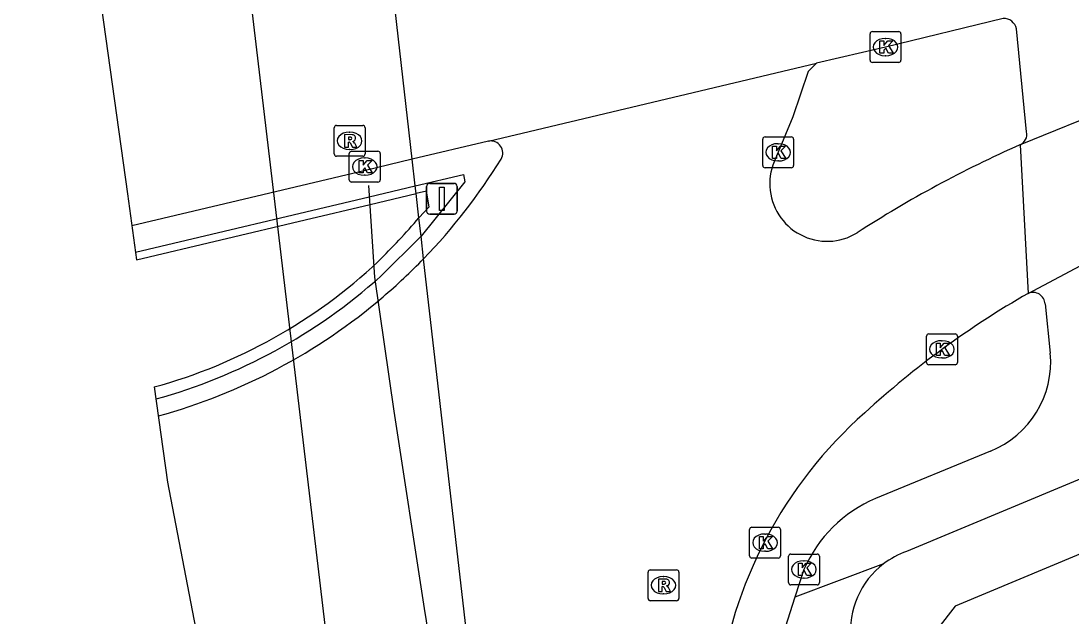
# Model space of a CAD drawing. Extents: x 159265 to 160143, y 383413 to 384319.
# Drawn here: x 159265.5 to 159299.53, y 383967.15 to 383986.45 of the extents above; entities that cross this region are included whole.
import ezdxf

# ---------------------------------------------------------------- set-up
doc = ezdxf.new("R2010")
doc.units = 0
for name, color, linetype in [('IMGEO_Dek', 7, 'Continuous'), ('IMGEO_Fietspad_gesloten', 7, 'Continuous'), ('IMGEO_Kolk', 7, 'Continuous'), ('IMGEO_Lijnafwatering', 7, 'Continuous'), ('IMGEO_Muur', 7, 'Continuous'), ('IMGEO_OVBaan_gesloten', 7, 'Continuous'), ('IMGEO_Portaal', 7, 'Continuous'), ('IMGEO_Rijbaan_lokaal_gesloten', 7, 'Continuous'), ('IMGEO_Rijbaan_regionaal_gesloten', 7, 'Continuous'), ('IMGEO_Rioolput', 7, 'Continuous'), ('IMGEO_Voetpad_open', 7, 'Continuous')]:
    doc.layers.add(name, color=color, linetype=linetype)

msp = doc.modelspace()

# ---------------------------------------------------------------- linework, layer by layer
at = {"layer": 'IMGEO_Dek'}
msp.add_lwpolyline([(159269.243, 383978.712), (159274.71, 383980.012), (159276.811, 383980.512), (159278.303, 383980.866), (159278.275, 383981.108), (159278.176, 383981.973), (159277.369, 383989.002), (159277.274, 383989.833), (159277.236, 383990.167), (159275.619, 383989.783), (159267.949, 383987.963), (159268.943, 383980.854)], close=True, dxfattribs=at)
for points in [[(159273.299, 383955.634), (159280.709, 383957.278), (159281.028, 383957.348), (159280.954, 383957.749), (159280.773, 383959.33), (159280.661, 383960.306), (159280.387, 383962.692), (159280.125, 383964.98), (159278.545, 383978.753), (159278.462, 383979.478), (159278.393, 383980.079)], [(159269.817, 383974.603), (159270.249, 383971.517), (159273.299, 383955.634)]]:
    msp.add_lwpolyline(points, dxfattribs=at)
for centre, radius, start, end in [((159262.527, 383993.566), 20.823, 314.2901, 319.6339), ((159265.284, 383991.214), 17.218, 285.2641, 313.1874)]:
    msp.add_arc(centre, radius, start, end, dxfattribs=at)
at = {"layer": 'IMGEO_Fietspad_gesloten'}
for points in [[(159298.088, 383982.857), (159297.754, 383986.195)], [(159331.562, 383984.681), (159304.625, 383973.622), (159294.196, 383969.274)], [(159298.688, 383977.289), (159298.855, 383975.699)], [(159296.915, 383972.524), (159293.191, 383970.993)], [(159293.451, 383968.873), (159290.579, 383967.793)], [(159290.872, 383968.691), (159290.579, 383967.793)], [(159290.579, 383967.793), (159290.183, 383966.577), (159290.004, 383965.819)]]:
    msp.add_lwpolyline(points, dxfattribs=at)
for centre, radius, start, end in [((159297.345, 383986.119), 0.416, 10.568, 92.7997), ((159297.728, 383982.779), 0.368, 293.1576, 12.1801), ((159298.29, 383977.263), 0.399, 3.7649, 112.6733), ((159295.753, 383975.414), 3.115, 291.9071, 5.2411), ((159294.947, 383966.904), 4.45, 113.249, 156.3295), ((159295.088, 383966.724), 2.702, 109.2837, 127.2994), ((159295.098, 383966.705), 2.722, 127.2175, 185.546)]:
    msp.add_arc(centre, radius, start, end, dxfattribs=at)
at = {"layer": 'IMGEO_Kolk'}
for p, q in [((159293.014, 383985.181), (159293.014, 383986.033)), ((159293.089, 383986.107), (159293.941, 383986.107)), ((159294.015, 383986.033), (159294.015, 383985.181)), ((159293.502, 383985.887), (159293.527, 383985.887)), ((159293.525, 383985.327), (159293.5, 383985.327)), ((159293.941, 383985.107), (159293.089, 383985.107)), ((159289.534, 383981.772), (159289.534, 383982.624)), ((159289.609, 383982.698), (159290.461, 383982.698)), ((159290.535, 383982.624), (159290.535, 383981.772)), ((159276.211, 383982.235), (159277.063, 383982.235)), ((159290.022, 383982.478), (159290.047, 383982.478)), ((159276.136, 383981.309), (159276.136, 383982.161)), ((159276.624, 383982.015), (159276.649, 383982.015)), ((159277.137, 383982.161), (159277.137, 383981.309)), ((159290.045, 383981.918), (159290.02, 383981.918)), ((159290.461, 383981.698), (159289.609, 383981.698)), ((159277.063, 383981.235), (159276.211, 383981.235)), ((159276.647, 383981.455), (159276.622, 383981.455)), ((159294.842, 383975.393), (159294.842, 383976.245)), ((159294.917, 383976.319), (159295.769, 383976.319)), ((159295.33, 383976.099), (159295.355, 383976.099)), ((159295.843, 383976.245), (159295.843, 383975.393)), ((159295.353, 383975.539), (159295.328, 383975.539)), ((159295.769, 383975.319), (159294.917, 383975.319)), ((159289.11, 383969.134), (159289.11, 383969.986)), ((159289.185, 383970.06), (159290.037, 383970.06)), ((159290.111, 383969.986), (159290.111, 383969.134)), ((159289.598, 383969.84), (159289.623, 383969.84)), ((159290.037, 383969.06), (159289.185, 383969.06)), ((159289.621, 383969.28), (159289.596, 383969.28)), ((159290.37, 383968.265), (159290.37, 383969.117)), ((159290.445, 383969.191), (159291.297, 383969.191)), ((159290.858, 383968.971), (159290.883, 383968.971)), ((159291.371, 383969.117), (159291.371, 383968.265)), ((159290.881, 383968.411), (159290.856, 383968.411)), ((159291.297, 383968.191), (159290.445, 383968.191))]:
    msp.add_line(p, q, dxfattribs=at)
for points in [[(159293.014, 383985.181), (159293.014, 383986.033)], [(159293.089, 383986.107), (159293.941, 383986.107)], [(159294.015, 383986.033), (159294.015, 383985.181)], [(159293.335, 383985.807), (159293.458, 383985.807), (159293.458, 383985.656), (159293.588, 383985.807), (159293.752, 383985.807), (159293.606, 383985.656), (159293.759, 383985.407), (159293.607, 383985.407), (159293.522, 383985.571), (159293.458, 383985.504), (159293.458, 383985.407), (159293.335, 383985.407), (159293.335, 383985.807)], [(159293.941, 383985.107), (159293.089, 383985.107)], [(159289.534, 383981.772), (159289.534, 383982.624)], [(159289.609, 383982.698), (159290.461, 383982.698)], [(159290.535, 383982.624), (159290.535, 383981.772)], [(159276.211, 383982.235), (159277.063, 383982.235)], [(159289.855, 383982.398), (159289.978, 383982.398), (159289.978, 383982.247), (159290.108, 383982.398), (159290.272, 383982.398), (159290.126, 383982.247), (159290.279, 383981.998), (159290.127, 383981.998), (159290.042, 383982.162), (159289.978, 383982.095), (159289.978, 383981.998), (159289.855, 383981.998), (159289.855, 383982.398)], [(159276.136, 383981.309), (159276.136, 383982.161)], [(159276.457, 383981.935), (159276.58, 383981.935), (159276.58, 383981.784), (159276.71, 383981.935), (159276.874, 383981.935), (159276.728, 383981.784), (159276.881, 383981.535), (159276.729, 383981.535), (159276.644, 383981.699), (159276.58, 383981.632), (159276.58, 383981.535), (159276.457, 383981.535), (159276.457, 383981.935)], [(159277.137, 383982.161), (159277.137, 383981.309)], [(159290.461, 383981.698), (159289.609, 383981.698)], [(159277.063, 383981.235), (159276.211, 383981.235)], [(159294.842, 383975.393), (159294.842, 383976.245)], [(159294.917, 383976.319), (159295.769, 383976.319)], [(159295.843, 383976.245), (159295.843, 383975.393)], [(159295.163, 383976.019), (159295.286, 383976.019), (159295.286, 383975.868), (159295.416, 383976.019), (159295.58, 383976.019), (159295.434, 383975.868), (159295.587, 383975.619), (159295.435, 383975.619), (159295.35, 383975.783), (159295.286, 383975.716), (159295.286, 383975.619), (159295.163, 383975.619), (159295.163, 383976.019)], [(159295.769, 383975.319), (159294.917, 383975.319)], [(159289.11, 383969.134), (159289.11, 383969.986)], [(159289.185, 383970.06), (159290.037, 383970.06)], [(159290.111, 383969.986), (159290.111, 383969.134)], [(159289.431, 383969.76), (159289.554, 383969.76), (159289.554, 383969.609), (159289.684, 383969.76), (159289.848, 383969.76), (159289.702, 383969.609), (159289.855, 383969.36), (159289.703, 383969.36), (159289.618, 383969.524), (159289.554, 383969.457), (159289.554, 383969.36), (159289.431, 383969.36), (159289.431, 383969.76)], [(159290.037, 383969.06), (159289.185, 383969.06)], [(159290.37, 383968.265), (159290.37, 383969.117)], [(159290.445, 383969.191), (159291.297, 383969.191)], [(159291.371, 383969.117), (159291.371, 383968.265)], [(159290.691, 383968.891), (159290.814, 383968.891), (159290.814, 383968.74), (159290.944, 383968.891), (159291.108, 383968.891), (159290.962, 383968.74), (159291.115, 383968.491), (159290.963, 383968.491), (159290.878, 383968.655), (159290.814, 383968.588), (159290.814, 383968.491), (159290.691, 383968.491), (159290.691, 383968.891)], [(159291.297, 383968.191), (159290.445, 383968.191)]]:
    msp.add_lwpolyline(points, dxfattribs=at)
for centre, start, end in [((159293.091, 383986.031), 91.552, 178.448), ((159293.091, 383986.031), 91.552, 178.448), ((159293.939, 383986.031), 1.552, 88.448), ((159293.939, 383986.031), 1.552, 88.448), ((159293.091, 383985.183), 181.552, 268.448), ((159293.091, 383985.183), 181.552, 268.448), ((159293.939, 383985.183), 271.552, 358.448), ((159293.939, 383985.183), 271.552, 358.448), ((159289.611, 383982.622), 91.552, 178.448), ((159289.611, 383982.622), 91.552, 178.448), ((159290.459, 383982.622), 1.552, 88.448), ((159290.459, 383982.622), 1.552, 88.448), ((159276.213, 383982.159), 91.552, 178.448), ((159276.213, 383982.159), 91.552, 178.448), ((159277.061, 383982.159), 1.552, 88.448), ((159277.061, 383982.159), 1.552, 88.448), ((159289.611, 383981.774), 181.552, 268.448), ((159289.611, 383981.774), 181.552, 268.448), ((159290.459, 383981.774), 271.552, 358.448), ((159290.459, 383981.774), 271.552, 358.448), ((159276.213, 383981.311), 181.552, 268.448), ((159276.213, 383981.311), 181.552, 268.448), ((159277.061, 383981.311), 271.552, 358.448), ((159277.061, 383981.311), 271.552, 358.448), ((159294.919, 383976.243), 91.552, 178.448), ((159294.919, 383976.243), 91.552, 178.448), ((159295.767, 383976.243), 1.552, 88.448), ((159295.767, 383976.243), 1.552, 88.448), ((159294.919, 383975.395), 181.552, 268.448), ((159294.919, 383975.395), 181.552, 268.448), ((159295.767, 383975.395), 271.552, 358.448), ((159295.767, 383975.395), 271.552, 358.448), ((159289.187, 383969.984), 91.552, 178.448), ((159289.187, 383969.984), 91.552, 178.448), ((159290.035, 383969.984), 1.552, 88.448), ((159290.035, 383969.984), 1.552, 88.448), ((159289.187, 383969.136), 181.552, 268.448), ((159289.187, 383969.136), 181.552, 268.448), ((159290.035, 383969.136), 271.552, 358.448), ((159290.035, 383969.136), 271.552, 358.448), ((159290.447, 383969.115), 91.552, 178.448), ((159290.447, 383969.115), 91.552, 178.448), ((159291.295, 383969.115), 1.552, 88.448), ((159291.295, 383969.115), 1.552, 88.448), ((159290.447, 383968.267), 181.552, 268.448), ((159290.447, 383968.267), 181.552, 268.448), ((159291.295, 383968.267), 271.552, 358.448), ((159291.295, 383968.267), 271.552, 358.448)]:
    msp.add_arc(centre, 0.0765, start, end, dxfattribs=at)
for centre, major_axis, ratio, start_param, end_param in [((159293.501, 383985.607), (-0.387, 0.002), 0.722429, 4.712389, 7.853982), ((159293.526, 383985.607), (-0.39, 0.002), 0.717154, 1.570796, 4.712389), ((159290.021, 383982.198), (-0.387, 0.002), 0.722429, 4.712389, 7.853982), ((159290.046, 383982.198), (-0.39, 0.002), 0.717154, 1.570796, 4.712389), ((159276.623, 383981.735), (-0.387, 0.002), 0.722429, 4.712389, 7.853982), ((159276.648, 383981.735), (-0.39, 0.002), 0.717154, 1.570796, 4.712389), ((159295.329, 383975.819), (-0.387, 0.002), 0.722429, 4.712389, 7.853982), ((159295.354, 383975.819), (-0.39, 0.002), 0.717154, 1.570796, 4.712389), ((159289.597, 383969.56), (-0.387, 0.002), 0.722429, 4.712389, 7.853982), ((159289.622, 383969.56), (-0.39, 0.002), 0.717154, 1.570796, 4.712389), ((159290.857, 383968.691), (-0.387, 0.002), 0.722429, 4.712389, 7.853982), ((159290.882, 383968.691), (-0.39, 0.002), 0.717154, 1.570796, 4.712389)]:
    msp.add_ellipse(centre, major_axis=major_axis, ratio=ratio, start_param=start_param, end_param=end_param, dxfattribs=at)
at = {"layer": 'IMGEO_Lijnafwatering'}
msp.add_lwpolyline([(159276.755, 383981.12), (159276.949, 383978.154), (159277.576, 383973.818), (159278.56, 383967.425), (159279.233, 383963.307), (159279.791, 383960.016), (159280.071, 383958.4)], dxfattribs=at)
at = {"layer": 'IMGEO_Muur'}
for points in [[(159278.275, 383981.108), (159279.84, 383981.479), (159279.883, 383981.24), (159278.462, 383979.478)], [(159269.208, 383978.96), (159276.778, 383980.753), (159278.275, 383981.108)], [(159278.303, 383980.866), (159278.275, 383981.108)], [(159278.393, 383980.079), (159278.728, 383980.438), (159278.634, 383980.945), (159278.303, 383980.866)], [(159278.462, 383979.478), (159278.393, 383980.079)], [(159278.462, 383979.478), (159277.137, 383978.17)]]:
    msp.add_lwpolyline(points, dxfattribs=at)
msp.add_arc((159265.011, 383991.779), 18.227, 285.4673, 311.702, dxfattribs=at)
at = {"layer": 'IMGEO_OVBaan_gesloten'}
for points in [[(159278.176, 383981.973), (159277.369, 383989.002)], [(159297.325, 383986.534), (159293.515, 383985.608), (159291.274, 383985.084)], [(159280.644, 383982.559), (159285.959, 383983.821), (159291.274, 383985.084)], [(159280.644, 383982.559), (159278.176, 383981.973)], [(159278.176, 383981.973), (159276.661, 383981.613), (159272.51, 383980.627), (159269.088, 383979.814)]]:
    msp.add_lwpolyline(points, dxfattribs=at)
at = {"layer": 'IMGEO_Portaal'}
for p, q in [((159278.743, 383981.194), (159279.533, 383981.194)), ((159279.533, 383981.194), (159278.743, 383981.194)), ((159278.643, 383980.294), (159278.643, 383981.094)), ((159278.643, 383981.094), (159278.643, 383980.294)), ((159279.633, 383981.094), (159279.633, 383980.294)), ((159279.633, 383980.294), (159279.633, 383981.094)), ((159279.533, 383980.194), (159278.743, 383980.194)), ((159278.743, 383980.194), (159279.533, 383980.194))]:
    msp.add_line(p, q, dxfattribs=at)
msp.add_lwpolyline([(159279.063, 383981.069), (159279.213, 383981.069), (159279.213, 383980.319), (159279.063, 383980.319), (159279.063, 383981.069)], dxfattribs=at)
for centre, start, end in [((159278.743, 383981.094), 90, 180), ((159278.743, 383981.094), 90, 180), ((159279.533, 383981.094), 0, 90), ((159279.533, 383981.094), 360, 90), ((159278.743, 383980.294), 180, 270), ((159278.743, 383980.294), 180, 270), ((159279.533, 383980.294), 270, 0), ((159279.533, 383980.294), 270, 0)]:
    msp.add_arc(centre, 0.1, start, end, dxfattribs=at)
at = {"layer": 'IMGEO_Rijbaan_lokaal_gesloten'}
for points in [[(159300.912, 383983.674), (159297.873, 383982.441)], [(159298.136, 383977.631), (159301.179, 383979.243)]]:
    msp.add_lwpolyline(points, dxfattribs=at)
at = {"layer": 'IMGEO_Rijbaan_regionaal_gesloten'}
for points in [[(159280.211, 384172.631), (159274.487, 384158.497), (159272.013, 384150.923), (159269.535, 384141.678), (159267.507, 384132.324), (159266.005, 384119.851), (159265.496, 384109.233), (159267.965, 384029.162), (159271.62, 383998.252), (159277.018, 383952.804), (159311.634, 383770.65), (159326.117, 383701.416), (159334.862, 383664.196)], [(159291.274, 383985.084), (159291.007, 383984.816), (159290.508, 383983.35), (159290.034, 383982.198), (159289.952, 383981.994)], [(159297.873, 383982.441), (159298.136, 383977.631)], [(159278.275, 383981.108), (159278.176, 383981.973)], [(159278.393, 383980.079), (159278.303, 383980.866)], [(159278.545, 383978.753), (159278.462, 383979.478)], [(159280.125, 383964.98), (159278.545, 383978.753)]]:
    msp.add_lwpolyline(points, dxfattribs=at)
for centre, radius, start, end in [((159280.718, 383982.175), 0.391, 329.9746, 100.8946), ((159313.168, 383947.776), 37.889, 113.809, 122.8857), ((159265.002, 383991.882), 18.862, 315.8903, 328.3352), ((159291.613, 383981.179), 1.851, 153.8634, 182.8122), ((159291.622, 383981.177), 1.859, 182.7383, 301.6179), ((159264.976, 383991.893), 18.888, 310.4431, 315.9196), ((159264.952, 383991.911), 18.918, 285.3144, 310.4632), ((159312.967, 383951.759), 29.821, 119.8231, 132.4449), ((159302.436, 383962.946), 14.461, 131.5681, 172.8326)]:
    msp.add_arc(centre, radius, start, end, dxfattribs=at)
at = {"layer": 'IMGEO_Rioolput'}
for p, q in [((159275.645, 383982.144), (159275.645, 383982.996)), ((159275.72, 383983.07), (159276.572, 383983.07)), ((159276.646, 383982.996), (159276.646, 383982.144)), ((159276.133, 383982.85), (159276.158, 383982.85)), ((159276.156, 383982.29), (159276.131, 383982.29)), ((159276.572, 383982.07), (159275.72, 383982.07)), ((159285.817, 383967.754), (159285.817, 383968.606)), ((159285.892, 383968.68), (159286.744, 383968.68)), ((159286.818, 383968.606), (159286.818, 383967.754)), ((159286.305, 383968.46), (159286.33, 383968.46)), ((159286.744, 383967.68), (159285.892, 383967.68)), ((159286.328, 383967.9), (159286.303, 383967.9))]:
    msp.add_line(p, q, dxfattribs=at)
for points in [[(159275.645, 383982.144), (159275.645, 383982.996)], [(159275.72, 383983.07), (159276.572, 383983.07)], [(159276.646, 383982.996), (159276.646, 383982.144)], [(159276.234, 383982.768), (159275.982, 383982.77), (159275.982, 383982.37)], [(159276.16, 383982.689), (159276.106, 383982.689), (159276.106, 383982.608)], [(159276.106, 383982.608), (159276.158, 383982.608)], [(159275.982, 383982.37), (159276.106, 383982.37), (159276.106, 383982.532), (159276.117, 383982.532)], [(159276.164, 383982.503), (159276.235, 383982.37), (159276.375, 383982.37), (159276.31, 383982.496)], [(159276.572, 383982.07), (159275.72, 383982.07)], [(159285.817, 383967.754), (159285.817, 383968.606)], [(159285.892, 383968.68), (159286.744, 383968.68)], [(159286.818, 383968.606), (159286.818, 383967.754)], [(159286.406, 383968.378), (159286.154, 383968.38), (159286.154, 383967.98)], [(159286.332, 383968.299), (159286.278, 383968.299), (159286.278, 383968.218)], [(159286.154, 383967.98), (159286.278, 383967.98), (159286.278, 383968.142), (159286.289, 383968.142)], [(159286.278, 383968.218), (159286.33, 383968.218)], [(159286.336, 383968.113), (159286.407, 383967.98), (159286.547, 383967.98), (159286.482, 383968.106)], [(159286.744, 383967.68), (159285.892, 383967.68)]]:
    msp.add_lwpolyline(points, dxfattribs=at)
for centre, radius, start, end in [((159275.722, 383982.994), 0.0765, 91.552, 178.448), ((159275.722, 383982.994), 0.0765, 91.552, 178.448), ((159276.57, 383982.994), 0.0765, 1.552, 88.448), ((159276.57, 383982.994), 0.0765, 1.552, 88.448), ((159276.142, 383982.797), 0.19, 274.7715, 282.9687), ((159276.166, 383982.593), 0.0964, 77.0061, 93.1865), ((159276.18, 383982.65), 0.0378, 276.6634, 79.6772), ((159276.233, 383982.658), 0.109, 350.3612, 89.416), ((159276.231, 383982.658), 0.112, 277.5842, 350.9817), ((159276.116, 383982.479), 0.0533, 26.0293, 88.6989), ((159276.215, 383982.443), 0.108, 29.5134, 73.7905), ((159275.722, 383982.146), 0.0765, 181.552, 268.448), ((159275.722, 383982.146), 0.0765, 181.552, 268.448), ((159276.57, 383982.146), 0.0765, 271.552, 358.448), ((159276.57, 383982.146), 0.0765, 271.552, 358.448), ((159285.894, 383968.604), 0.0765, 91.552, 178.448), ((159285.894, 383968.604), 0.0765, 91.552, 178.448), ((159286.742, 383968.604), 0.0765, 1.552, 88.448), ((159286.742, 383968.604), 0.0765, 1.552, 88.448), ((159286.338, 383968.203), 0.0964, 77.0061, 93.1865), ((159286.352, 383968.26), 0.0378, 276.6634, 79.6772), ((159286.405, 383968.268), 0.109, 350.3612, 89.416), ((159286.288, 383968.089), 0.0533, 26.0293, 88.6989), ((159286.314, 383968.407), 0.19, 274.7715, 282.9687), ((159286.403, 383968.268), 0.112, 277.5842, 350.9817), ((159286.387, 383968.053), 0.108, 29.5134, 73.7905), ((159285.894, 383967.756), 0.0765, 181.552, 268.448), ((159285.894, 383967.756), 0.0765, 181.552, 268.448), ((159286.742, 383967.756), 0.0765, 271.552, 358.448), ((159286.742, 383967.756), 0.0765, 271.552, 358.448)]:
    msp.add_arc(centre, radius, start, end, dxfattribs=at)
for centre, major_axis, ratio, start_param, end_param in [((159276.132, 383982.57), (-0.387, 0.002), 0.722429, 4.712389, 7.853982), ((159276.157, 383982.57), (-0.39, 0.002), 0.717154, 1.570796, 4.712389), ((159286.304, 383968.18), (-0.387, 0.002), 0.722429, 4.712389, 7.853982), ((159286.329, 383968.18), (-0.39, 0.002), 0.717154, 1.570796, 4.712389)]:
    msp.add_ellipse(centre, major_axis=major_axis, ratio=ratio, start_param=start_param, end_param=end_param, dxfattribs=at)
at = {"layer": 'IMGEO_Voetpad_open'}
msp.add_lwpolyline([(159332.607, 383982.779), (159324.794, 383979.602), (159304.875, 383971.301), (159295.77, 383967.506), (159294.643, 383966.059), (159294.363, 383965.237), (159294.375, 383964.359), (159293.955, 383964.292), (159294.418, 383961.846)], dxfattribs=at)

doc.saveas('drawing.dxf')
